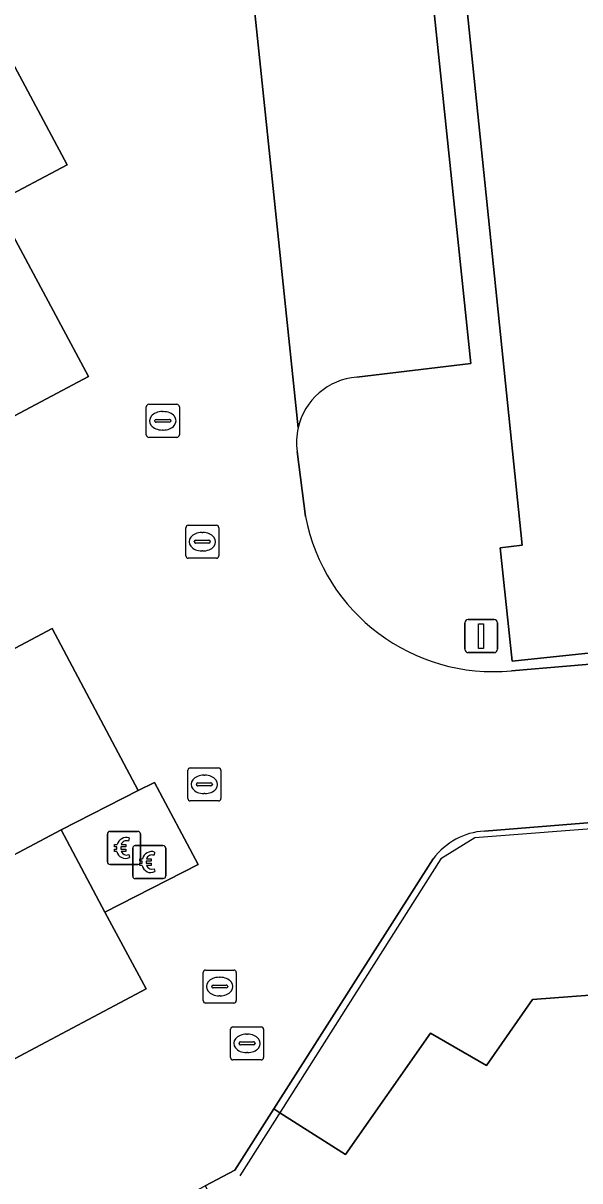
# Model space of a CAD drawing. Extents: x 161087 to 161926, y 382572 to 383873.
# Drawn here: x 161644.47 to 161661.33, y 383344.75 to 383379.81 of the extents above; entities that cross this region are included whole.
import ezdxf

# ---------------------------------------------------------------- set-up
doc = ezdxf.new("R2010")
doc.units = 0
for name, color, linetype in [('IMGEO_Betaalautomaat', 7, 'Continuous'), ('IMGEO_Erf', 7, 'Continuous'), ('IMGEO_Hek', 7, 'Continuous'), ('IMGEO_Kolk', 7, 'Continuous'), ('IMGEO_Lichtmast', 7, 'Continuous'), ('IMGEO_Muur', 7, 'Continuous'), ('IMGEO_Parkeervlak_open', 7, 'Continuous'), ('IMGEO_Rijbaan_lokaal_open', 7, 'Continuous'), ('IMGEO_Rioolput', 7, 'Continuous'), ('IMGEO_Verkeerseiland_open', 7, 'Continuous'), ('IMGEO_Voetpad_open', 7, 'Continuous')]:
    doc.layers.add(name, color=color, linetype=linetype)

msp = doc.modelspace()

# ---------------------------------------------------------------- linework, layer by layer
at = {"layer": 'IMGEO_Betaalautomaat'}
for p, q in [((161647.02, 383354.409), (161647.02, 383355.25)), ((161647.02, 383355.25), (161647.02, 383354.409)), ((161647.095, 383355.333), (161647.936, 383355.333)), ((161647.936, 383355.333), (161647.095, 383355.333)), ((161647.682, 383355.138), (161647.665, 383355.038)), ((161648.019, 383355.259), (161648.019, 383354.418)), ((161648.019, 383354.418), (161648.019, 383355.259)), ((161647.303, 383354.797), (161647.303, 383354.865)), ((161647.424, 383354.865), (161647.424, 383354.797)), ((161647.789, 383353.981), (161647.789, 383354.822)), ((161647.789, 383354.822), (161647.789, 383353.981)), ((161647.864, 383354.905), (161648.705, 383354.905)), ((161648.705, 383354.905), (161647.864, 383354.905)), ((161648.788, 383354.831), (161648.788, 383353.99)), ((161648.788, 383353.99), (161648.788, 383354.831)), ((161647.669, 383354.632), (161647.691, 383354.545)), ((161648.072, 383354.369), (161648.072, 383354.437)), ((161648.193, 383354.437), (161648.193, 383354.369)), ((161648.451, 383354.71), (161648.434, 383354.61)), ((161647.945, 383354.334), (161647.104, 383354.334)), ((161647.104, 383354.334), (161647.945, 383354.334)), ((161648.438, 383354.204), (161648.46, 383354.117)), ((161648.714, 383353.906), (161647.873, 383353.906)), ((161647.873, 383353.906), (161648.714, 383353.906))]:
    msp.add_line(p, q, dxfattribs=at)
for points in [[(161647.303, 383354.865), (161647.234, 383354.865), (161647.234, 383354.934), (161647.313, 383354.934)], [(161647.308, 383354.728), (161647.234, 383354.728), (161647.234, 383354.797), (161647.303, 383354.797)], [(161647.435, 383354.934), (161647.582, 383354.934), (161647.582, 383354.865), (161647.424, 383354.865)], [(161647.424, 383354.797), (161647.582, 383354.797), (161647.582, 383354.728), (161647.438, 383354.728)], [(161648.072, 383354.437), (161648.003, 383354.437), (161648.003, 383354.506), (161648.082, 383354.506)], [(161648.204, 383354.506), (161648.351, 383354.506), (161648.351, 383354.437), (161648.193, 383354.437)], [(161648.077, 383354.3), (161648.003, 383354.3), (161648.003, 383354.369), (161648.072, 383354.369)], [(161648.193, 383354.369), (161648.351, 383354.369), (161648.351, 383354.3), (161648.207, 383354.3)]]:
    msp.add_lwpolyline(points, dxfattribs=at)
for centre, radius, start, end in [((161647.098, 383355.256), 0.0779, 92.4484, 184.2845), ((161647.098, 383355.256), 0.0779, 92.4484, 184.2845), ((161647.596, 383354.858), 0.293, 73.014, 165.0139), ((161647.942, 383355.256), 0.0779, 2.4484, 94.2845), ((161647.942, 383355.256), 0.0779, 2.4484, 94.2845), ((161647.602, 383354.871), 0.179, 69.3236, 159.5683), ((161647.867, 383354.828), 0.0779, 92.4484, 184.2845), ((161647.867, 383354.828), 0.0779, 92.4484, 184.2845), ((161648.711, 383354.828), 0.0779, 2.4484, 94.2845), ((161648.711, 383354.828), 0.0779, 2.4484, 94.2845), ((161647.098, 383354.412), 0.0779, 182.4484, 274.2845), ((161647.098, 383354.412), 0.0779, 182.4484, 274.2845), ((161647.569, 383354.783), 0.267, 191.8096, 297.0389), ((161647.602, 383354.798), 0.179, 202.7625, 291.8693), ((161647.942, 383354.412), 0.0779, 272.4484, 4.2845), ((161647.942, 383354.412), 0.0779, 272.4484, 4.2845), ((161648.365, 383354.43), 0.293, 73.014, 165.0139), ((161648.371, 383354.443), 0.179, 69.3236, 159.5683), ((161648.338, 383354.355), 0.267, 191.8096, 297.0389), ((161648.371, 383354.37), 0.179, 202.7625, 291.8693), ((161647.867, 383353.984), 0.0779, 182.4484, 274.2845), ((161647.867, 383353.984), 0.0779, 182.4484, 274.2845), ((161648.711, 383353.984), 0.0779, 272.4484, 4.2845), ((161648.711, 383353.984), 0.0779, 272.4484, 4.2845)]:
    msp.add_arc(centre, radius, start, end, dxfattribs=at)
at = {"layer": 'IMGEO_Erf'}
msp.add_lwpolyline([(161662.961, 383442.118), (161656.686, 383441.636), (161658.506, 383399.732), (161656.705, 383399.701), (161656.807, 383393.684), (161656.812, 383393.371), (161656.568, 383393.353), (161659.584, 383364.007), (161658.918, 383363.919), (161659.28, 383360.491), (161664.252, 383361.015)], dxfattribs=at)
at = {"layer": 'IMGEO_Hek'}
for points in [[(161656.568, 383393.353), (161659.584, 383364.007), (161658.918, 383363.919), (161659.28, 383360.491)], [(161688.521, 383357.486), (161658.152, 383355.138), (161657.117, 383354.506), (161651.028, 383344.9)]]:
    msp.add_lwpolyline(points, dxfattribs=at)
at = {"layer": 'IMGEO_Kolk'}
for p, q in [((161649.47, 383364.606), (161650.322, 383364.606)), ((161649.395, 383363.68), (161649.395, 383364.532)), ((161649.883, 383364.386), (161649.908, 383364.386)), ((161650.396, 383364.532), (161650.396, 383363.68)), ((161649.654, 383364.1), (161649.654, 383364.112)), ((161650.092, 383364.063), (161649.694, 383364.063)), ((161649.697, 383364.149), (161650.095, 383364.149)), ((161650.138, 383364.112), (161650.138, 383364.1)), ((161650.322, 383363.606), (161649.47, 383363.606)), ((161649.906, 383363.826), (161649.881, 383363.826)), ((161650.749, 383348.489), (161650.749, 383349.341)), ((161650.824, 383349.415), (161651.676, 383349.415)), ((161651.237, 383349.195), (161651.262, 383349.195)), ((161651.75, 383349.341), (161651.75, 383348.489)), ((161651.008, 383348.909), (161651.008, 383348.921)), ((161651.446, 383348.872), (161651.048, 383348.872)), ((161651.051, 383348.958), (161651.449, 383348.958)), ((161651.492, 383348.921), (161651.492, 383348.909)), ((161651.26, 383348.635), (161651.235, 383348.635)), ((161651.676, 383348.415), (161650.824, 383348.415))]:
    msp.add_line(p, q, dxfattribs=at)
for points in [[(161649.47, 383364.606), (161650.322, 383364.606)], [(161649.395, 383363.68), (161649.395, 383364.532)], [(161650.396, 383364.532), (161650.396, 383363.68)], [(161650.322, 383363.606), (161649.47, 383363.606)], [(161650.749, 383348.489), (161650.749, 383349.341)], [(161650.824, 383349.415), (161651.676, 383349.415)], [(161651.75, 383349.341), (161651.75, 383348.489)], [(161651.676, 383348.415), (161650.824, 383348.415)]]:
    msp.add_lwpolyline(points, dxfattribs=at)
for centre, radius, start, end in [((161649.472, 383364.53), 0.0765, 91.552, 178.448), ((161649.472, 383364.53), 0.0765, 91.552, 178.448), ((161650.32, 383364.53), 0.0765, 1.552, 88.448), ((161650.32, 383364.53), 0.0765, 1.552, 88.448), ((161649.694, 383364.109), 0.0403, 85.8775, 175.7526), ((161649.691, 383364.099), 0.0366, 178.938, 274.7102), ((161650.095, 383364.106), 0.043, 264.8664, 352.4533), ((161650.099, 383364.111), 0.0386, 1.7309, 96.639), ((161649.472, 383363.682), 0.0765, 181.552, 268.448), ((161649.472, 383363.682), 0.0765, 181.552, 268.448), ((161650.32, 383363.682), 0.0765, 271.552, 358.448), ((161650.32, 383363.682), 0.0765, 271.552, 358.448), ((161650.826, 383349.339), 0.0765, 91.552, 178.448), ((161650.826, 383349.339), 0.0765, 91.552, 178.448), ((161651.674, 383349.339), 0.0765, 1.552, 88.448), ((161651.674, 383349.339), 0.0765, 1.552, 88.448), ((161651.048, 383348.918), 0.0403, 85.8775, 175.7526), ((161651.045, 383348.908), 0.0366, 178.938, 274.7102), ((161651.449, 383348.915), 0.043, 264.8664, 352.4533), ((161651.453, 383348.92), 0.0386, 1.7309, 96.639), ((161650.826, 383348.491), 0.0765, 181.552, 268.448), ((161650.826, 383348.491), 0.0765, 181.552, 268.448), ((161651.674, 383348.491), 0.0765, 271.552, 358.448), ((161651.674, 383348.491), 0.0765, 271.552, 358.448)]:
    msp.add_arc(centre, radius, start, end, dxfattribs=at)
for centre, major_axis, ratio, start_param, end_param in [((161649.882, 383364.106), (-0.387, 0.002), 0.722429, 4.712389, 7.853982), ((161649.907, 383364.106), (-0.39, 0.002), 0.717154, 1.570796, 4.712389), ((161651.236, 383348.915), (-0.387, 0.002), 0.722429, 4.712389, 7.853982), ((161651.261, 383348.915), (-0.39, 0.002), 0.717154, 1.570796, 4.712389)]:
    msp.add_ellipse(centre, major_axis=major_axis, ratio=ratio, start_param=start_param, end_param=end_param, dxfattribs=at)
at = {"layer": 'IMGEO_Lichtmast'}
for p, q in [((161657.944, 383361.749), (161658.734, 383361.749)), ((161658.734, 383361.749), (161657.944, 383361.749)), ((161657.844, 383360.849), (161657.844, 383361.649)), ((161657.844, 383361.649), (161657.844, 383360.849)), ((161658.834, 383361.649), (161658.834, 383360.849)), ((161658.834, 383360.849), (161658.834, 383361.649)), ((161658.734, 383360.749), (161657.944, 383360.749)), ((161657.944, 383360.749), (161658.734, 383360.749))]:
    msp.add_line(p, q, dxfattribs=at)
msp.add_lwpolyline([(161658.264, 383361.624), (161658.414, 383361.624), (161658.414, 383360.874), (161658.264, 383360.874), (161658.264, 383361.624)], dxfattribs=at)
for centre, start, end in [((161657.944, 383361.649), 90, 180), ((161657.944, 383361.649), 90, 180), ((161658.734, 383361.649), 0, 90), ((161658.734, 383361.649), 360, 90), ((161657.944, 383360.849), 180, 270), ((161657.944, 383360.849), 180, 270), ((161658.734, 383360.849), 270, 0), ((161658.734, 383360.849), 270, 0)]:
    msp.add_arc(centre, 0.1, start, end, dxfattribs=at)
at = {"layer": 'IMGEO_Muur'}
msp.add_lwpolyline([(161659.28, 383360.491), (161664.252, 383361.015)], dxfattribs=at)
at = {"layer": 'IMGEO_Parkeervlak_open'}
for points in [[(161655.548, 383393.276), (161650.162, 383392.793), (161652.795, 383367.556)], [(161654.571, 383369.09), (161658.028, 383369.504), (161655.548, 383393.276)], [(161688.521, 383357.486), (161688.507, 383357.688), (161676.179, 383356.771), (161658.438, 383355.342)], [(161656.889, 383354.506), (161652.059, 383346.93), (161652.241, 383346.813), (161654.227, 383345.547), (161656.804, 383349.228), (161658.499, 383348.25), (161659.898, 383350.247), (161688.871, 383352.438), (161688.854, 383352.687), (161688.521, 383357.486)]]:
    msp.add_lwpolyline(points, dxfattribs=at)
for points in [[(161646.452, 383369.113), (161643.626, 383374.367), (161645.803, 383375.524), (161643.407, 383379.978), (161615.842, 383365.327), (161621.051, 383355.613)], [(161647.956, 383356.571), (161645.345, 383361.48), (161623.845, 383350.053), (161626.462, 383345.203), (161645.618, 383355.385)], [(161645.618, 383355.385), (161626.462, 383345.203), (161629.043, 383340.389), (161648.2, 383350.571), (161646.947, 383352.886)]]:
    msp.add_lwpolyline(points, close=True, dxfattribs=at)
for centre, radius, start, end in [((161654.724, 383367.118), 1.978, 94.4259, 167.211), ((161658.559, 383353.265), 2.081, 93.3333, 143.3784)]:
    msp.add_arc(centre, radius, start, end, dxfattribs=at)
at = {"layer": 'IMGEO_Rijbaan_lokaal_open'}
for points in [[(161652.795, 383367.556), (161650.162, 383392.793), (161643.253, 383392.332), (161643.788, 383385.296), (161638.685, 383384.43), (161613.039, 383370.893), (161610.299, 383375.929), (161605.642, 383373.201), (161624.983, 383337.658), (161627.513, 383332.694), (161649.98, 383344.604), (161650.878, 383345.078), (161652.059, 383346.93), (161656.889, 383354.506)], [(161653.021, 383364.868), (161652.766, 383366.836)], [(161658.438, 383355.342), (161676.179, 383356.771), (161688.507, 383357.688), (161689.738, 383357.765), (161689.399, 383362.666), (161664.252, 383360.621), (161659.256, 383360.2)]]:
    msp.add_lwpolyline(points, dxfattribs=at)
for points in [[(161621.051, 383355.613), (161615.842, 383365.327), (161643.407, 383379.978), (161645.803, 383375.524), (161643.626, 383374.367), (161646.452, 383369.113)], [(161645.345, 383361.48), (161647.956, 383356.571), (161648.446, 383356.82), (161649.769, 383354.33), (161646.947, 383352.886), (161648.2, 383350.571), (161629.043, 383340.389), (161626.462, 383345.203), (161623.845, 383350.053)], [(161689.146, 383352.486), (161688.871, 383352.438), (161659.898, 383350.247), (161658.499, 383348.25), (161656.804, 383349.228), (161654.227, 383345.547), (161652.241, 383346.813), (161652.059, 383346.93), (161650.878, 383345.078), (161649.98, 383344.604), (161650.286, 383344.031), (161650.364, 383343.886), (161651.17, 383344.324), (161653.798, 383339.657), (161654.077, 383339.162), (161661.952, 383343.58), (161683.844, 383345.18), (161689.648, 383345.604)]]:
    msp.add_lwpolyline(points, close=True, dxfattribs=at)
for centre, radius, start, end in [((161654.759, 383367.116), 2.012, 167.3803, 188.0067), ((161658.709, 383365.968), 5.794, 190.9434, 275.4139), ((161658.559, 383353.265), 2.081, 93.3333, 143.3784)]:
    msp.add_arc(centre, radius, start, end, dxfattribs=at)
at = {"layer": 'IMGEO_Rioolput'}
for p, q in [((161648.199, 383367.342), (161648.199, 383368.194)), ((161648.274, 383368.268), (161649.126, 383368.268)), ((161649.2, 383368.194), (161649.2, 383367.342)), ((161648.458, 383367.762), (161648.458, 383367.774)), ((161648.896, 383367.725), (161648.498, 383367.725)), ((161648.501, 383367.811), (161648.899, 383367.811)), ((161648.687, 383368.048), (161648.712, 383368.048)), ((161648.942, 383367.774), (161648.942, 383367.762)), ((161648.71, 383367.488), (161648.685, 383367.488)), ((161649.126, 383367.268), (161648.274, 383367.268)), ((161649.532, 383357.258), (161650.384, 383357.258)), ((161649.457, 383356.332), (161649.457, 383357.184)), ((161649.945, 383357.038), (161649.97, 383357.038)), ((161650.458, 383357.184), (161650.458, 383356.332)), ((161649.716, 383356.752), (161649.716, 383356.764)), ((161650.154, 383356.715), (161649.756, 383356.715)), ((161649.759, 383356.801), (161650.157, 383356.801)), ((161650.2, 383356.764), (161650.2, 383356.752)), ((161650.384, 383356.258), (161649.532, 383356.258)), ((161649.968, 383356.478), (161649.943, 383356.478)), ((161649.921, 383350.21), (161649.921, 383351.062)), ((161649.996, 383351.136), (161650.848, 383351.136)), ((161650.409, 383350.916), (161650.434, 383350.916)), ((161650.922, 383351.062), (161650.922, 383350.21)), ((161650.18, 383350.63), (161650.18, 383350.642)), ((161650.618, 383350.593), (161650.22, 383350.593)), ((161650.223, 383350.679), (161650.621, 383350.679)), ((161650.664, 383350.642), (161650.664, 383350.63)), ((161650.432, 383350.356), (161650.407, 383350.356)), ((161650.848, 383350.136), (161649.996, 383350.136))]:
    msp.add_line(p, q, dxfattribs=at)
for points in [[(161648.199, 383367.342), (161648.199, 383368.194)], [(161648.274, 383368.268), (161649.126, 383368.268)], [(161649.2, 383368.194), (161649.2, 383367.342)], [(161649.126, 383367.268), (161648.274, 383367.268)], [(161649.532, 383357.258), (161650.384, 383357.258)], [(161649.457, 383356.332), (161649.457, 383357.184)], [(161650.458, 383357.184), (161650.458, 383356.332)], [(161650.384, 383356.258), (161649.532, 383356.258)], [(161649.921, 383350.21), (161649.921, 383351.062)], [(161649.996, 383351.136), (161650.848, 383351.136)], [(161650.922, 383351.062), (161650.922, 383350.21)], [(161650.848, 383350.136), (161649.996, 383350.136)]]:
    msp.add_lwpolyline(points, dxfattribs=at)
for centre, radius, start, end in [((161648.276, 383368.192), 0.0765, 91.552, 178.448), ((161648.276, 383368.192), 0.0765, 91.552, 178.448), ((161649.124, 383368.192), 0.0765, 1.552, 88.448), ((161649.124, 383368.192), 0.0765, 1.552, 88.448), ((161648.498, 383367.771), 0.0403, 85.8775, 175.7526), ((161648.495, 383367.761), 0.0366, 178.938, 274.7102), ((161648.899, 383367.768), 0.043, 264.8664, 352.4533), ((161648.903, 383367.773), 0.0386, 1.7309, 96.639), ((161648.276, 383367.344), 0.0765, 181.552, 268.448), ((161648.276, 383367.344), 0.0765, 181.552, 268.448), ((161649.124, 383367.344), 0.0765, 271.552, 358.448), ((161649.124, 383367.344), 0.0765, 271.552, 358.448), ((161649.534, 383357.182), 0.0765, 91.552, 178.448), ((161649.534, 383357.182), 0.0765, 91.552, 178.448), ((161650.382, 383357.182), 0.0765, 1.552, 88.448), ((161650.382, 383357.182), 0.0765, 1.552, 88.448), ((161649.756, 383356.761), 0.0403, 85.8775, 175.7526), ((161649.753, 383356.751), 0.0366, 178.938, 274.7102), ((161650.157, 383356.758), 0.043, 264.8664, 352.4533), ((161650.161, 383356.763), 0.0386, 1.7309, 96.639), ((161649.534, 383356.334), 0.0765, 181.552, 268.448), ((161649.534, 383356.334), 0.0765, 181.552, 268.448), ((161650.382, 383356.334), 0.0765, 271.552, 358.448), ((161650.382, 383356.334), 0.0765, 271.552, 358.448), ((161649.998, 383351.06), 0.0765, 91.552, 178.448), ((161649.998, 383351.06), 0.0765, 91.552, 178.448), ((161650.846, 383351.06), 0.0765, 1.552, 88.448), ((161650.846, 383351.06), 0.0765, 1.552, 88.448), ((161650.22, 383350.639), 0.0403, 85.8775, 175.7526), ((161650.217, 383350.629), 0.0366, 178.938, 274.7102), ((161650.621, 383350.636), 0.043, 264.8664, 352.4533), ((161650.625, 383350.641), 0.0386, 1.7309, 96.639), ((161649.998, 383350.212), 0.0765, 181.552, 268.448), ((161649.998, 383350.212), 0.0765, 181.552, 268.448), ((161650.846, 383350.212), 0.0765, 271.552, 358.448), ((161650.846, 383350.212), 0.0765, 271.552, 358.448)]:
    msp.add_arc(centre, radius, start, end, dxfattribs=at)
for centre, major_axis, ratio, start_param, end_param in [((161648.686, 383367.768), (-0.387, 0.002), 0.722429, 4.712389, 7.853982), ((161648.711, 383367.768), (-0.39, 0.002), 0.717154, 1.570796, 4.712389), ((161649.944, 383356.758), (-0.387, 0.002), 0.722429, 4.712389, 7.853982), ((161649.969, 383356.758), (-0.39, 0.002), 0.717154, 1.570796, 4.712389), ((161650.408, 383350.636), (-0.387, 0.002), 0.722429, 4.712389, 7.853982), ((161650.433, 383350.636), (-0.39, 0.002), 0.717154, 1.570796, 4.712389)]:
    msp.add_ellipse(centre, major_axis=major_axis, ratio=ratio, start_param=start_param, end_param=end_param, dxfattribs=at)
at = {"layer": 'IMGEO_Verkeerseiland_open'}
msp.add_lwpolyline([(161646.947, 383352.886), (161649.769, 383354.33), (161648.446, 383356.82), (161647.956, 383356.571), (161645.618, 383355.385)], close=True, dxfattribs=at)
at = {"layer": 'IMGEO_Voetpad_open'}
for points in [[(161659.256, 383360.2), (161664.252, 383360.621), (161664.252, 383361.015), (161659.28, 383360.491), (161658.918, 383363.919), (161659.584, 383364.007), (161656.568, 383393.353), (161655.548, 383393.276), (161658.028, 383369.504), (161654.571, 383369.09)], [(161652.766, 383366.836), (161653.021, 383364.868)]]:
    msp.add_lwpolyline(points, dxfattribs=at)
for centre, radius, start, end in [((161654.724, 383367.118), 1.978, 94.4259, 167.211), ((161654.759, 383367.116), 2.012, 167.3803, 188.0067), ((161658.709, 383365.968), 5.794, 190.9434, 275.4139)]:
    msp.add_arc(centre, radius, start, end, dxfattribs=at)

doc.saveas('drawing.dxf')
